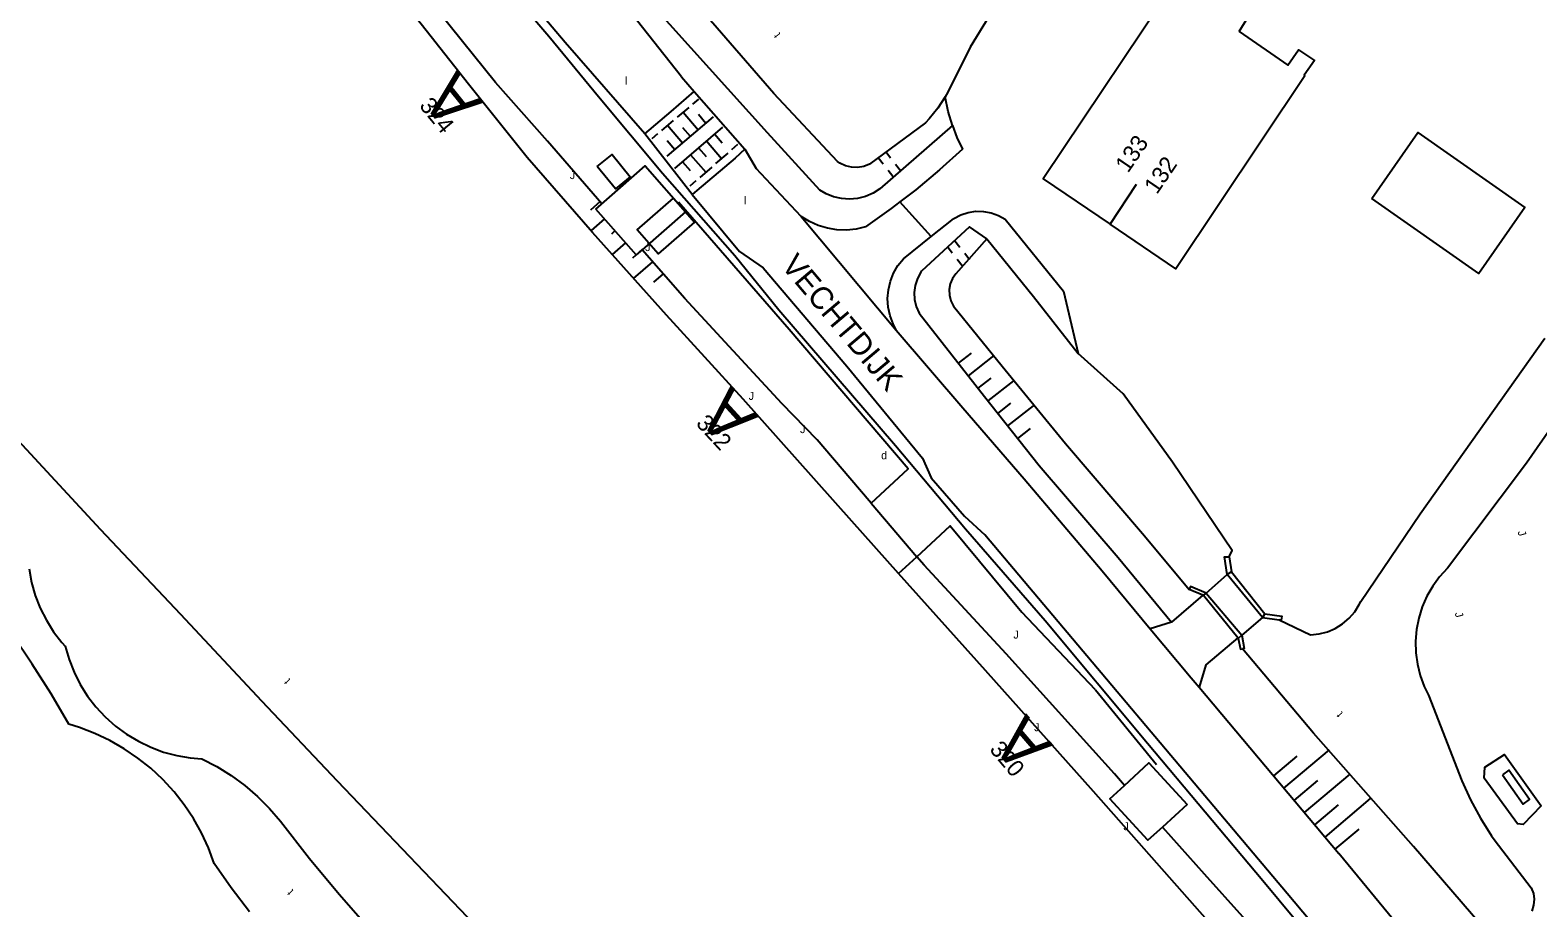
# Model space of a CAD drawing. Extents: x 134999 to 136502, y 457398 to 459002.
# Drawn here: x 135047.8 to 135142.2, y 458534.4 to 458589.4 of the extents above; entities that cross this region are included whole.
import ezdxf

# ---------------------------------------------------------------- set-up
doc = ezdxf.new("R2010")
doc.units = 0
for name, color, linetype in [('RI_DGTB_13', 7, 'Continuous'), ('RI_DGTB_15', 7, 'Continuous'), ('RI_DGTB_18', 7, 'Continuous'), ('RI_DGTB_29', 7, 'Continuous'), ('RI_DGTB_30', 7, 'Continuous'), ('RI_DGTB_31', 7, 'Continuous'), ('RI_DGTB_32', 7, 'Continuous'), ('RI_DGTB_35', 7, 'Continuous'), ('RI_DGTB_36', 7, 'Continuous'), ('RI_DGTB_37', 7, 'Continuous'), ('RI_DGTB_4', 7, 'Continuous'), ('RI_DGTB_43', 7, 'Continuous'), ('RI_DGTB_48', 7, 'Continuous'), ('RI_DGTB_53', 7, 'Continuous'), ('RI_DGTB_54', 7, 'Continuous'), ('RI_DGTB_55', 7, 'Continuous'), ('RI_DGTB_58', 7, 'Continuous'), ('RI_DGTB_6', 7, 'Continuous')]:
    doc.layers.add(name, color=color, linetype=linetype)

msp = doc.modelspace()

# ---------------------------------------------------------------- linework, layer by layer
at = {"layer": 'RI_DGTB_13'}
msp.add_lwpolyline([(135088.088, 458578.857), (135089.403, 458577.351), (135087.143, 458575.378), (135085.828, 458576.883), (135088.088, 458578.857)], dxfattribs=at)
at = {"layer": 'RI_DGTB_15'}
msp.add_line((135115.435, 458577.226), (135117.094, 458579.725), dxfattribs=at)
at = {"layer": 'RI_DGTB_18'}
for p, q in [((135083.496, 458578.645), (135082.888, 458578.114)), ((135083.775, 458577.561), (135082.937, 458576.829)), ((135084.432, 458576.807), (135084.203, 458576.607)), ((135085.09, 458576.054), (135084.252, 458575.323)), ((135086.127, 458575.632), (135085.518, 458575.101)), ((135086.784, 458574.878), (135085.567, 458573.816)), ((135087.442, 458574.125), (135086.834, 458573.594)), ((135105.946, 458568.521), (135106.751, 458569.153)), ((135106.563, 458567.735), (135108.173, 458568.998)), ((135107.181, 458566.948), (135107.986, 458567.58)), ((135107.798, 458566.162), (135109.408, 458567.425)), ((135108.416, 458565.375), (135109.221, 458566.007)), ((135109.033, 458564.589), (135110.643, 458565.852)), ((135109.651, 458563.802), (135110.456, 458564.434)), ((135100.471, 458559.753), (135103.332, 458556.399)), ((135126.328, 458541.901), (135129.172, 458544.309)), ((135125.685, 458542.667), (135127.15, 458543.907)), ((135126.971, 458541.135), (135128.442, 458542.381)), ((135127.614, 458540.369), (135130.465, 458542.783)), ((135128.257, 458539.603), (135129.735, 458540.854)), ((135128.9, 458538.837), (135131.757, 458541.256)), ((135129.543, 458538.072), (135131.027, 458539.328))]:
    msp.add_line(p, q, dxfattribs=at)
for points in [[(135083.616, 458578.508), (135080.197, 458582.425), (135076.939, 458586.106), (135069.203, 458595.747), (135067.071, 458599.22), (135066.456, 458600)], [(135105.564, 458583.402), (135101.021, 458579.431), (135100.59, 458579.161), (135100.122, 458578.962), (135099.629, 458578.838), (135099.122, 458578.794), (135098.615, 458578.829), (135098.12, 458578.943), (135097.648, 458579.133), (135097.261, 458579.361), (135093.976, 458582.952), (135086.709, 458591.001), (135082.168, 458596.631), (135079.296, 458600)], [(135107.721, 458576.311), (135106.641, 458577.051), (135103.631, 458574.291), (135103.577, 458574.211), (135103.367, 458573.816), (135103.231, 458573.389), (135103.173, 458572.946), (135103.194, 458572.499), (135103.295, 458572.062), (135103.471, 458571.651), (135107.573, 458566.426), (135110.996, 458562.112), (135115.939, 458556.343), (135119.289, 458552.299)], [(135100.471, 458559.753), (135099.133, 458561.322), (135097.094, 458563.712), (135094.89, 458566.002), (135088.804, 458572.564), (135086.129, 458575.629)], [(135116.333, 458542.076), (135115.723, 458542.801), (135108.926, 458550.308), (135103.791, 458555.861), (135103.332, 458556.399)], [(135118.715, 458539.465), (135121.322, 458536.532), (135123.73, 458533.854), (135129.385, 458526.816), (135131.391, 458525.259), (135136.486, 458520.231)]]:
    msp.add_lwpolyline(points, dxfattribs=at)
at = {"layer": 'RI_DGTB_30'}
for p, q in [((135101.223, 458580.993), (135100.915, 458581.388)), ((135101.696, 458581.362), (135101.389, 458581.756)), ((135101.838, 458580.205), (135101.53, 458580.599)), ((135102.311, 458580.574), (135102.003, 458580.968)), ((135105.247, 458575.82), (135105.555, 458575.426)), ((135105.72, 458576.189), (135106.028, 458575.795)), ((135106.335, 458575.401), (135106.643, 458575.006)), ((135105.862, 458575.032), (135106.169, 458574.638))]:
    msp.add_line(p, q, dxfattribs=at)
at = {"layer": 'RI_DGTB_31'}
for p, q in [((135089.312, 458584.744), (135089.677, 458585.051)), ((135087.689, 458581.48), (135090.611, 458583.942)), ((135088.338, 458583.923), (135089.068, 458584.538)), ((135089.637, 458583.122), (135088.703, 458584.231)), ((135090.125, 458583.532), (135089.658, 458584.087)), ((135087.363, 458583.102), (135088.095, 458583.718)), ((135088.663, 458582.301), (135087.729, 458583.41)), ((135091.163, 458583.313), (135088.159, 458580.707)), ((135089.15, 458582.711), (135088.683, 458583.266)), ((135086.755, 458582.589), (135087.12, 458582.897)), ((135088.176, 458581.891), (135087.709, 458582.445)), ((135089.661, 458582.011), (135090.136, 458581.463)), ((135090.161, 458582.444), (135091.112, 458581.349)), ((135090.662, 458582.879), (135091.137, 458582.331)), ((135092.113, 458582.218), (135091.738, 458581.892)), ((135088.66, 458581.142), (135089.135, 458580.594)), ((135089.161, 458581.576), (135090.111, 458580.481)), ((135091.488, 458581.675), (135090.736, 458581.023)), ((135090.486, 458580.807), (135089.735, 458580.155)), ((135089.485, 458579.938), (135089.109, 458579.612))]:
    msp.add_line(p, q, dxfattribs=at)
at = {"layer": 'RI_DGTB_32'}
msp.add_lwpolyline([(135140.004, 458542.732), (135141.298, 458540.908), (135141.706, 458541.197), (135140.412, 458543.021), (135140.004, 458542.732)], dxfattribs=at)
at = {"layer": 'RI_DGTB_4'}
for points in [[(135123.523, 458589.288), (135124.136, 458590.275), (135119.955, 458593.07), (135111.247, 458580.069), (135115.435, 458577.226)], [(135123.523, 458589.288), (135126.577, 458587.184), (135127.235, 458588.139), (135128.234, 458587.486), (135127.594, 458586.55), (135127.632, 458586.518), (135119.553, 458574.431), (135115.435, 458577.226)]]:
    msp.add_lwpolyline(points, dxfattribs=at)
at = {"layer": 'RI_DGTB_48'}
for p, q in [((135102.19, 458555.341), (135103.332, 458556.399)), ((135114.515, 458548.052), (135109.911, 458552.931))]:
    msp.add_line(p, q, dxfattribs=at)
for points in [[(135100.471, 458559.753), (135102.801, 458561.901), (135095.346, 458570.636), (135088.413, 458578.614)], [(135103.332, 458556.399), (135105.431, 458558.341), (135109.911, 458552.931)], [(135114.515, 458548.052), (135118.35, 458543.394)]]:
    msp.add_lwpolyline(points, dxfattribs=at)
at = {"layer": 'RI_DGTB_53'}
for p, q in [((135081.305, 458588.602), (135071.929, 458599.869)), ((135086.298, 458582.876), (135081.305, 458588.602)), ((135088.6, 458586.451), (135089.388, 458585.531)), ((135089.388, 458585.531), (135092.562, 458581.929)), ((135092.562, 458581.929), (135093.264, 458580.712)), ((135104.233, 458576.453), (135102.276, 458578.62)), ((135096.092, 458577.717), (135102.051, 458570.591)), ((135126.532, 458535.305), (135107.592, 458557.765)), ((135123.049, 458555.442), (135125.127, 458552.814)), ((135123.433, 458551.325), (135121.28, 458553.97)), ((135123.466, 458551.284), (135123.433, 458551.325)), ((135121.012, 458548.233), (135129.771, 458537.8))]:
    msp.add_line(p, q, dxfattribs=at)
for points in [[(135088.6, 458586.451), (135085.454, 458590.444), (135080.556, 458596.177), (135077.259, 458599.864), (135077.154, 458600)], [(135086.298, 458582.876), (135087.945, 458584.278), (135089.388, 458585.531)], [(135105.564, 458583.402), (135105.302, 458584.289), (135105.107, 458585.194)], [(135105.564, 458583.402), (135105.848, 458582.652), (135106.191, 458581.927), (135104.756, 458580.624), (135103.269, 458579.382), (135102.276, 458578.62)], [(135089.255, 458579.088), (135086.298, 458582.876)], [(135092.562, 458581.929), (135091.961, 458581.364), (135089.561, 458579.345), (135089.255, 458579.088)], [(135096.092, 458577.717), (135093.264, 458580.712)], [(135089.255, 458579.088), (135092.223, 458575.52), (135093.712, 458574.494), (135098.946, 458568.33), (135103.689, 458562.576), (135104.226, 458561.34), (135106.329, 458558.941), (135107.592, 458557.765)], [(135102.276, 458578.62), (135101.731, 458578.202), (135100.115, 458577.065), (135099.529, 458576.923), (135098.929, 458576.86), (135098.326, 458576.877), (135097.73, 458576.974), (135097.153, 458577.148), (135096.604, 458577.398), (135096.092, 458577.717)], [(135104.233, 458576.453), (135105.631, 458577.571), (135105.656, 458577.587), (135106.085, 458577.811), (135106.545, 458577.962), (135107.024, 458578.034), (135107.507, 458578.027), (135107.983, 458577.941), (135108.439, 458577.777), (135108.861, 458577.541), (135112.517, 458573.039), (135113.448, 458569.122)], [(135102.051, 458570.591), (135101.846, 458570.978), (135101.656, 458571.491), (135101.542, 458572.026), (135101.508, 458572.572), (135101.554, 458573.117), (135101.678, 458573.649), (135101.879, 458574.158), (135102.152, 458574.632), (135102.491, 458575.061), (135104.233, 458576.453)], [(135137.734, 458528.118), (135129.771, 458537.8)], [(135137.508, 458521.629), (135131.844, 458528.286), (135128.928, 458532.443), (135126.532, 458535.305)]]:
    msp.add_lwpolyline(points, dxfattribs=at)
at = {"layer": 'RI_DGTB_54'}
for p, q in [((135122.895, 458556.402), (135123.049, 458555.442)), ((135121.453, 458554.126), (135122.776, 458555.276)), ((135123.049, 458555.442), (135122.776, 458555.276)), ((135121.254, 458553.981), (135119.289, 458552.299)), ((135125.127, 458552.814), (135124.981, 458552.598)), ((135119.289, 458552.299), (135117.957, 458551.883)), ((135124.981, 458552.598), (135123.689, 458551.476)), ((135124.981, 458552.598), (135126.032, 458552.441))]:
    msp.add_line(p, q, dxfattribs=at)
for points in [[(135143.169, 458514.332), (135141.891, 458515.941), (135140.699, 458517.512), (135136.412, 458522.512), (135131.36, 458528.459), (135125.002, 458536.1), (135117.783, 458544.706), (135111.379, 458552.392), (135106.391, 458558.117), (135102.002, 458563.334), (135094.692, 458571.831), (135091.931, 458575.246), (135087.411, 458580.405), (135083.4, 458585.197), (135080.281, 458588.986), (135077.323, 458592.464), (135074.377, 458595.98), (135072.304, 458598.538), (135071.081, 458600)], [(135102.051, 458570.591), (135106.217, 458565.726), (135110.051, 458561.284), (135114.942, 458555.508), (135117.957, 458551.883)], [(135122.776, 458555.276), (135122.596, 458556.382), (135122.895, 458556.402)], [(135125.127, 458552.814), (135126.2, 458552.67), (135126.162, 458552.422), (135126.032, 458552.441)], [(135117.957, 458551.883), (135120.517, 458548.805), (135121.012, 458548.233)], [(135123.433, 458551.325), (135121.441, 458549.619), (135121.012, 458548.233)]]:
    msp.add_lwpolyline(points, dxfattribs=at)
at = {"layer": 'RI_DGTB_55'}
msp.add_lwpolyline([(135138.862, 458542.519), (135138.897, 458543.219), (135140.139, 458544.001), (135142.427, 458540.806), (135141.31, 458539.62), (135140.943, 458539.661), (135138.862, 458542.519)], dxfattribs=at)
at = {"layer": 'RI_DGTB_58'}
for p, q in [((135102.19, 458555.341), (135099.258, 458558.635)), ((135124.981, 458552.598), (135122.776, 458555.276)), ((135121.254, 458553.981), (135120.383, 458554.35)), ((135121.28, 458553.97), (135121.254, 458553.981)), ((135121.28, 458553.97), (135121.453, 458554.126)), ((135121.453, 458554.126), (135123.689, 458551.476)), ((135123.689, 458551.476), (135123.466, 458551.284))]:
    msp.add_line(p, q, dxfattribs=at)
for points in [[(135082.229, 458526.421), (135078.879, 458530), (135075.194, 458533.827), (135067.055, 458542.337), (135062.307, 458547.35), (135057.233, 458552.775), (135052.21, 458558.1), (135043.974, 458566.989), (135039.797, 458571.724), (135025.662, 458588.041), (135021.249, 458594.281), (135017.298, 458600)], [(135099.258, 458558.635), (135092.461, 458566.271), (135087.662, 458571.538), (135083.028, 458576.71), (135078.941, 458581.393), (135075.248, 458585.988), (135068.156, 458595.02), (135065.834, 458598.137), (135064.508, 458600)], [(135105.107, 458585.194), (135104.641, 458584.484), (135104.11, 458583.821), (135103.881, 458583.571), (135100.371, 458580.981), (135100.01, 458580.84), (135099.627, 458580.775), (135099.239, 458580.79), (135098.863, 458580.884), (135098.514, 458581.053), (135098.371, 458581.151), (135094.379, 458585.409), (135088.373, 458592.365), (135085.906, 458596.441), (135083.131, 458600)], [(135114.114, 458600), (135109.689, 458593.245), (135106.67, 458588.313), (135105.281, 458585.501), (135105.107, 458585.194)], [(135153.228, 458579.077), (135141.523, 458562.267), (135136.569, 458555.672), (135136.076, 458555.136), (135135.644, 458554.549), (135135.28, 458553.918), (135134.986, 458553.251), (135134.768, 458552.556), (135134.627, 458551.841), (135134.565, 458551.115), (135134.583, 458550.386), (135134.681, 458549.664), (135134.857, 458548.957), (135135.11, 458548.274), (135135.373, 458547.734), (135137.466, 458542.352), (135138.016, 458541.169), (135138.638, 458540.022), (135139.329, 458538.915), (135139.485, 458538.685), (135141.818, 458535.666), (135141.945, 458535.313), (135141.995, 458534.94), (135141.965, 458534.566), (135141.857, 458534.206)], [(135107.721, 458576.311), (135105.78, 458574.12), (135105.568, 458573.826), (135105.425, 458573.492), (135105.359, 458573.136), (135105.372, 458572.774), (135105.464, 458572.423), (135105.631, 458572.101), (135108.671, 458568.341), (135112.651, 458563.486), (135117.6, 458557.71), (135120.383, 458554.35)], [(135107.721, 458576.311), (135110.64, 458572.693), (135113.448, 458569.122)], [(135126.032, 458552.441), (135127.992, 458551.5), (135128.526, 458551.56), (135129.046, 458551.698), (135129.54, 458551.912), (135129.996, 458552.196), (135130.405, 458552.545), (135130.758, 458552.951), (135131.047, 458553.404), (135131.144, 458553.598), (135134.856, 458559.09), (135142.669, 458570.082)], [(135122.895, 458556.402), (135123.085, 458556.789), (135119.337, 458562.313), (135116.267, 458566.598), (135113.448, 458569.122)], [(135047.736, 458555.631), (135047.893, 458554.794), (135048.127, 458553.975), (135048.437, 458553.181), (135048.82, 458552.421), (135049.273, 458551.699), (135049.791, 458551.024), (135050, 458550.786), (135050.24, 458549.961), (135050.556, 458549.163), (135050.945, 458548.397), (135051.404, 458547.671), (135051.928, 458546.991), (135052.513, 458546.362), (135053.154, 458545.79), (135053.845, 458545.281), (135054.581, 458544.838), (135055.354, 458544.465), (135056.159, 458544.166), (135056.989, 458543.943), (135057.835, 458543.798), (135058.56, 458543.738), (135059.495, 458543.25), (135060.391, 458542.693), (135061.242, 458542.07), (135062.043, 458541.384), (135062.79, 458540.639), (135063.478, 458539.84), (135065.307, 458537.503), (135067.161, 458535.263)], [(135134.673, 458518.605), (135133.375, 458520.027), (135128.279, 458525.77), (135122.335, 458532.712), (135114.391, 458541.699), (135107.645, 458549.27), (135102.19, 458555.341)], [(135121.453, 458554.126), (135120.466, 458554.543), (135120.383, 458554.35)], [(135061.534, 458534.16), (135060.395, 458535.66), (135059.334, 458537.188), (135058.973, 458538.158), (135058.539, 458539.097), (135058.033, 458540), (135057.459, 458540.861), (135056.821, 458541.676), (135056.121, 458542.438), (135055.365, 458543.145), (135054.556, 458543.79), (135053.7, 458544.372), (135052.801, 458544.885), (135051.866, 458545.328), (135050.899, 458545.697), (135050.22, 458545.907), (135049.112, 458547.812), (135047.935, 458549.676), (135046.691, 458551.496)], [(135123.466, 458551.284), (135123.607, 458550.604), (135123.739, 458550.626)], [(135123.689, 458551.476), (135123.842, 458550.643), (135123.739, 458550.626)], [(135138.718, 458533.289), (135134.447, 458538.259), (135128.169, 458545.341), (135123.739, 458550.626)], [(135067.161, 458535.263), (135069.076, 458533.074)]]:
    msp.add_lwpolyline(points, dxfattribs=at)
at = {"layer": 'RI_DGTB_6'}
for points in [[(135131.821, 458578.84), (135134.716, 458582.971), (135141.418, 458578.274), (135138.523, 458574.143), (135131.821, 458578.84)], [(135083.325, 458580.843), (135084.247, 458581.595), (135085.384, 458580.2), (135084.462, 458579.448), (135083.325, 458580.843)], [(135083.237, 458578.177), (135086.327, 458580.874), (135088.84, 458577.996), (135086.129, 458575.629)], [(135086.129, 458575.629), (135085.75, 458575.298), (135083.237, 458578.177)], [(135116.333, 458542.076), (135117.871, 458543.488), (135120.26, 458540.883)], [(135118.715, 458539.465), (135117.811, 458538.636), (135115.422, 458541.241), (135116.333, 458542.076)], [(135120.26, 458540.883), (135118.715, 458539.465)]]:
    msp.add_lwpolyline(points, dxfattribs=at)

# ---------------------------------------------------------------- texts
at = {"layer": 'RI_DGTB_29'}
msp.add_text('d', height=0.5, dxfattribs=at).set_placement((135101.102, 458562.501))
at = {"layer": 'RI_DGTB_31'}
for p in [(135081.602, 458580.051), (135086.322, 458575.541), (135092.802, 458566.221), (135096.022, 458564.141), (135109.382, 458551.271), (135110.682, 458545.471), (135116.272, 458539.271)]:
    msp.add_text('J', height=0.5, dxfattribs=at).set_placement(p)
for p in [(135140.957, 458557.967), (135137.017, 458552.869)]:
    msp.add_text('J', height=0.499, rotation=285.28857, dxfattribs=at).set_placement(p)
at = {"layer": 'RI_DGTB_35'}
msp.add_text('133', height=1.054, rotation=55.793, dxfattribs=at).set_placement((135116.563, 458580.387))
at = {"layer": 'RI_DGTB_36'}
for s, rotation, p in [('324', 309.3308, (135072.13, 458584.626)), ('132', 55.793, (135118.37, 458579.047)), ('322', 312.7435, (135089.449, 458564.705)), ('320', 310.2071, (135107.84, 458544.306))]:
    msp.add_text(s, height=1.054, rotation=rotation, dxfattribs=at).set_placement(p)
at = {"layer": 'RI_DGTB_37'}
msp.add_text('VECHTDIJK', height=1.4, rotation=310.16178, dxfattribs=at).set_placement((135094.782, 458574.604))
at = {"layer": 'RI_DGTB_43'}
for rotation, p in [(127.52565, (135094.827, 458589.125)), (132.40156, (135064.137, 458548.683)), (129.96744, (135130.054, 458546.595)), (132.59733, (135064.339, 458535.479))]:
    msp.add_text('t', height=0.5, rotation=rotation, dxfattribs=at).set_placement(p)
for p in [(135085.054, 458585.964), (135092.508, 458578.465)]:
    msp.add_text('l', height=0.5, dxfattribs=at).set_placement(p)
at = {"layer": 'RI_DGTB_6'}
for rotation, p in [(128.78883, (135076.188, 458584.819)), (132.30385, (135093.471, 458565.162)), (130.69619, (135111.91, 458544.584))]:
    msp.add_text('A', height=3, rotation=rotation, dxfattribs=at).set_placement(p)

doc.saveas('drawing.dxf')
